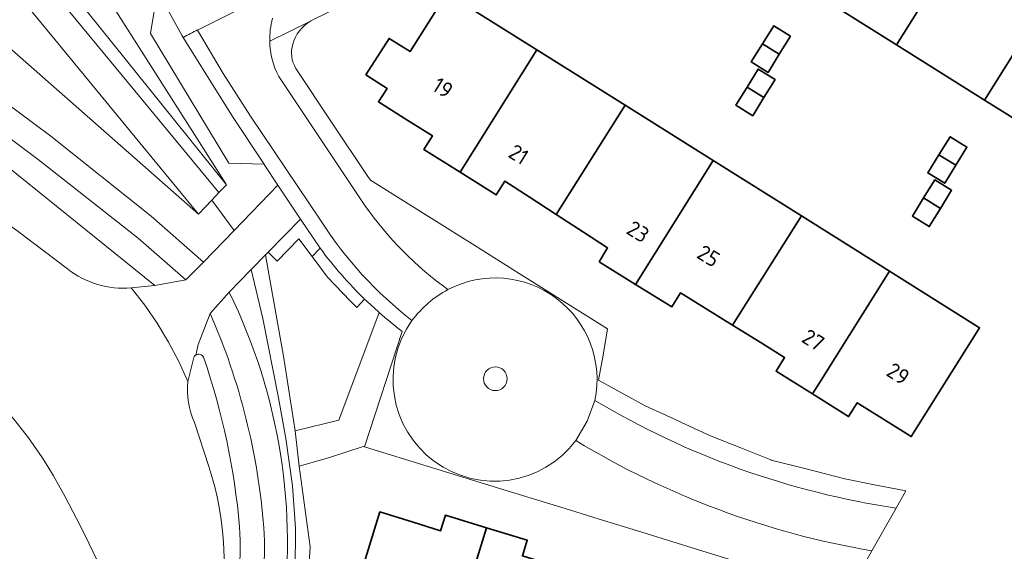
# Model space of a CAD drawing. Extents: x 150256 to 156914, y 461459 to 469481.
# Tile 477 of 656: x 154589 to 154674, y 467265 to 467311. Entities that reach past the tile are written whole.
import ezdxf
from ezdxf.enums import TextEntityAlignment as Align

# ---------------------------------------------------------------- set-up
doc = ezdxf.new("R2010")
doc.units = 0
doc.header["$LTSCALE"] = 0.75
for name, color, linetype, lineweight in [('B-RO-GR-BEPLANTING_CULTUUR_BOSPLANTSOEN-GV', 251, 'CONTINUOUS', 18), ('B-RO-GR-BEPLANTING_CULTUUR_HEESTERS-GV', 251, 'CONTINUOUS', 18), ('B-RO-GR-BEPLANTING_CULTUUR_VASTE PLANTENVAK-GV', 251, 'CONTINUOUS', 18), ('B-RO-GR-GROENVOORZIENING-GV', 251, 'CONTINUOUS', 18), ('B-RO-GR-HAAG-GV', 251, 'CONTINUOUS', 13), ('B-RO-OG-BEBOUWING-GV', 6, 'CONTINUOUS', 35), ('B-RO-OG-BEBOUWING-T18', 1, 'CONTINUOUS', 18), ('B-RO-OG-TERREIN_CULTUURSCHEIDING-GV', 251, 'CONTINUOUS', 18), ('B-RO-VH-VERHARDING_ASFALT-GV', 251, 'CONTINUOUS', 18), ('B-RO-VH-VERHARDING_BETONSTRAATSTEEN-GV', 251, 'CONTINUOUS', 18), ('B-RO-VH-VERHARDING_TEGEL-GV', 251, 'CONTINUOUS', 18)]:
    doc.layers.add(name, color=color, linetype=linetype, lineweight=lineweight)
doc.styles.add('NLCS-ISO-M200-T18', font='NLCS-ISO.ttf', dxfattribs={"height": 360})

msp = doc.modelspace()

# ---------------------------------------------------------------- linework, layer by layer
at = {"layer": 'B-RO-GR-BEPLANTING_CULTUUR_BOSPLANTSOEN-GV'}
msp.add_lwpolyline([(154573.268, 467338.857), (154607.153, 467296.734), (154595.622, 467314.878), (154594.672, 467314.946), (154592.57, 467317.179), (154587.376, 467325.572), (154584.316, 467329.426), (154581.43, 467334.913), (154578.31, 467338.941), (154578.559, 467340.902), (154581.47, 467342.232), (154584.231, 467343.146), (154586.289, 467343.064), (154591.658, 467345.5)], dxfattribs=at)
msp.add_lwpolyline([(154573.268, 467338.857), (154607.153, 467296.734), (154595.622, 467314.878), (154594.672, 467314.946), (154592.57, 467317.179), (154587.376, 467325.572), (154584.316, 467329.426), (154581.43, 467334.913), (154578.31, 467338.941), (154578.559, 467340.902), (154581.47, 467342.232), (154584.231, 467343.146), (154586.289, 467343.064), (154591.658, 467345.5)], dxfattribs=at)
at = {"layer": 'B-RO-GR-BEPLANTING_CULTUUR_HEESTERS-GV'}
msp.add_lwpolyline([(154601.196, 467313.503), (154601.179, 467313.533), (154601.14, 467313.601), (154595.622, 467314.878), (154607.153, 467296.734), (154606.502, 467296.047), (154605.895, 467295.407), (154607.821, 467292.783), (154611.611, 467296.701), (154610.428, 467298.486), (154610.413, 467298.509), (154607.372, 467298.593), (154600.584, 467309.795)], close=True, dxfattribs=at)
msp.add_lwpolyline([(154601.196, 467313.503), (154601.179, 467313.533), (154601.14, 467313.601), (154595.622, 467314.878), (154607.153, 467296.734), (154606.502, 467296.047), (154605.895, 467295.407), (154607.821, 467292.783), (154611.611, 467296.701), (154610.428, 467298.486), (154610.413, 467298.509), (154607.372, 467298.593), (154600.584, 467309.795)], close=True, dxfattribs=at)
msp.add_lwpolyline([(154620.37, 467285.671), (154616.87, 467276.371), (154613.098, 467275.465), (154613.455, 467272.397), (154615.985, 467273.119), (154618.99, 467274.109), (154619.091, 467274.078), (154622.347, 467284.047)], dxfattribs=at)
msp.add_lwpolyline([(154620.37, 467285.671), (154616.87, 467276.371), (154613.098, 467275.465), (154613.455, 467272.397), (154615.985, 467273.119), (154618.99, 467274.109), (154619.091, 467274.078), (154622.347, 467284.047)], dxfattribs=at)
msp.add_lwpolyline([(154622.347, 467284.047, -0.018067), (154620.37, 467285.671)], format="xyb", dxfattribs=at)
msp.add_lwpolyline([(154622.347, 467284.047, -0.018067), (154620.37, 467285.671)], format="xyb", dxfattribs=at)
at = {"layer": 'B-RO-GR-BEPLANTING_CULTUUR_VASTE PLANTENVAK-GV'}
msp.add_lwpolyline([(154684.55, 467393.09), (154571.665, 467344.03), (154570.16, 467340.03), (154606.502, 467296.047), (154607.153, 467296.734), (154573.268, 467338.857)], dxfattribs=at)
msp.add_lwpolyline([(154684.55, 467393.09), (154571.665, 467344.03), (154570.16, 467340.03), (154606.502, 467296.047), (154607.153, 467296.734), (154573.268, 467338.857)], dxfattribs=at)
msp.add_lwpolyline([(154609.308, 467289.395), (154610.31, 467285.171), (154611.669, 467278.306), (154612.286, 467274.796), (154612.867, 467270.693), (154613.121, 467267.027), (154613.093, 467263.403), (154612.795, 467258.736), (154612.077, 467253.387), (154613.603, 467252.985), (154614.409, 467265.419), (154613.455, 467272.397), (154613.098, 467275.465), (154612.086, 467281.911), (154610.768, 467289.336), (154610.533, 467290.658)], close=True, dxfattribs=at)
msp.add_lwpolyline([(154609.308, 467289.395), (154610.31, 467285.171), (154611.669, 467278.306), (154612.286, 467274.796), (154612.867, 467270.693), (154613.121, 467267.027), (154613.093, 467263.403), (154612.795, 467258.736), (154612.077, 467253.387), (154613.603, 467252.985), (154614.409, 467265.419), (154613.455, 467272.397), (154613.098, 467275.465), (154612.086, 467281.911), (154610.768, 467289.336), (154610.533, 467290.658)], close=True, dxfattribs=at)
at = {"layer": 'B-RO-GR-GROENVOORZIENING-GV'}
msp.add_lwpolyline([(154610.76, 467290.892), (154611.532, 467290.12), (154613.411, 467292.05), (154614.555, 467290.516), (154615.265, 467291.237), (154613.553, 467293.766)], close=True, dxfattribs=at)
msp.add_lwpolyline([(154610.76, 467290.892), (154611.532, 467290.12), (154613.411, 467292.05), (154614.555, 467290.516), (154615.265, 467291.237), (154613.553, 467293.766)], close=True, dxfattribs=at)
msp.add_lwpolyline([(154615.265, 467291.237), (154614.555, 467290.516), (154615.885, 467288.734), (154617.843, 467286.685), (154618.434, 467286.116), (154619.099, 467286.846)], dxfattribs=at)
msp.add_lwpolyline([(154615.265, 467291.237), (154614.555, 467290.516), (154615.885, 467288.734), (154617.843, 467286.685), (154618.434, 467286.116), (154619.099, 467286.846)], dxfattribs=at)
for points in [[(154619.099, 467286.846, -0.040974), (154615.265, 467291.237)], [(154619.099, 467286.846, -0.040974), (154615.265, 467291.237)], [(154630.808, 467280.9, 0.995655), (154629.999, 467279.011)], [(154630.808, 467280.9, 0.995655), (154629.999, 467279.011)], [(154629.999, 467279.011, 0.995655), (154630.808, 467280.9)], [(154629.999, 467279.011, 0.995655), (154630.808, 467280.9)]]:
    msp.add_lwpolyline(points, format="xyb", dxfattribs=at)
at = {"layer": 'B-RO-GR-HAAG-GV'}
msp.add_lwpolyline([(154615.265, 467291.237), (154613.553, 467293.766), (154610.76, 467290.892), (154611.532, 467290.12), (154613.411, 467292.05), (154614.555, 467290.516)], close=True, dxfattribs=at)
msp.add_lwpolyline([(154615.265, 467291.237), (154613.553, 467293.766), (154610.76, 467290.892), (154611.532, 467290.12), (154613.411, 467292.05), (154614.555, 467290.516)], close=True, dxfattribs=at)
msp.add_lwpolyline([(154615.265, 467291.237), (154614.555, 467290.516), (154615.885, 467288.734), (154617.843, 467286.685), (154618.434, 467286.116), (154619.099, 467286.846)], dxfattribs=at)
msp.add_lwpolyline([(154615.265, 467291.237), (154614.555, 467290.516), (154615.885, 467288.734), (154617.843, 467286.685), (154618.434, 467286.116), (154619.099, 467286.846)], dxfattribs=at)
msp.add_lwpolyline([(154619.099, 467286.846, -0.040974), (154615.265, 467291.237)], format="xyb", dxfattribs=at)
msp.add_lwpolyline([(154619.099, 467286.846, -0.040974), (154615.265, 467291.237)], format="xyb", dxfattribs=at)
at = {"layer": 'B-RO-OG-BEBOUWING-GV'}
for points in [[(154665.1, 467308.836), (154671.013, 467318.26), (154666.517, 467321.081), (154667.264, 467322.278), (154664.121, 467324.25), (154657.462, 467313.639)], [(154665.1, 467308.836), (154671.013, 467318.26), (154666.517, 467321.081), (154667.264, 467322.278), (154664.121, 467324.25), (154657.462, 467313.639)], [(154671.013, 467318.26), (154665.1, 467308.836), (154672.709, 467304.053), (154679.37, 467314.669), (154676.237, 467316.635), (154675.493, 467315.449)], [(154671.013, 467318.26), (154665.1, 467308.836), (154672.709, 467304.053), (154679.37, 467314.669), (154676.237, 467316.635), (154675.493, 467315.449)], [(154680.341, 467299.262), (154686.259, 467308.693), (154681.761, 467311.516), (154682.505, 467312.702), (154679.37, 467314.669), (154672.709, 467304.053), (154675.153, 467302.516)], [(154680.341, 467299.262), (154686.259, 467308.693), (154681.761, 467311.516), (154682.505, 467312.702), (154679.37, 467314.669), (154672.709, 467304.053), (154675.153, 467302.516)], [(154622.842, 467302.292), (154624.96, 467300.964), (154624.217, 467299.779), (154627.352, 467297.814), (154634.004, 467308.402), (154626.213, 467313.297), (154623.045, 467308.254), (154621.213, 467309.382), (154619.212, 467306.247), (154621.042, 467305.065), (154620.301, 467303.885)], [(154622.842, 467302.292), (154624.96, 467300.964), (154624.217, 467299.779), (154627.352, 467297.814), (154634.004, 467308.402), (154626.213, 467313.297), (154623.045, 467308.254), (154621.213, 467309.382), (154619.212, 467306.247), (154621.042, 467305.065), (154620.301, 467303.885)], [(154654.956, 467308.012), (154655.925, 467309.576), (154654.474, 467310.477), (154653.504, 467308.913)], [(154654.956, 467308.012), (154655.925, 467309.576), (154654.474, 467310.477), (154653.504, 467308.913)], [(154653.504, 467308.913), (154652.536, 467307.351), (154653.988, 467306.45), (154654.956, 467308.012)], [(154653.504, 467308.913), (154652.536, 467307.351), (154653.988, 467306.45), (154654.956, 467308.012)], [(154627.352, 467297.814), (154630.484, 467295.851), (154631.233, 467297.046), (154633.328, 467295.681), (154635.678, 467294.15), (154641.624, 467303.615), (154634.004, 467308.402)], [(154627.352, 467297.814), (154630.484, 467295.851), (154631.233, 467297.046), (154633.328, 467295.681), (154635.678, 467294.15), (154641.624, 467303.615), (154634.004, 467308.402)], [(154652.175, 467305.162), (154653.63, 467304.264), (154654.596, 467305.83), (154653.141, 467306.727)], [(154652.175, 467305.162), (154653.63, 467304.264), (154654.596, 467305.83), (154653.141, 467306.727)], [(154652.175, 467305.162), (154651.21, 467303.597), (154652.664, 467302.698), (154653.63, 467304.264)], [(154652.175, 467305.162), (154651.21, 467303.597), (154652.664, 467302.698), (154653.63, 467304.264)], [(154639.372, 467290.062), (154642.528, 467288.114), (154649.244, 467298.827), (154641.624, 467303.615), (154635.678, 467294.15), (154638.016, 467292.627), (154640.111, 467291.262)], [(154639.372, 467290.062), (154642.528, 467288.114), (154649.244, 467298.827), (154641.624, 467303.615), (154635.678, 467294.15), (154638.016, 467292.627), (154640.111, 467291.262)], [(154670.227, 467298.429), (154671.184, 467299.989), (154669.727, 467300.883), (154668.762, 467299.311)], [(154670.227, 467298.429), (154671.184, 467299.989), (154669.727, 467300.883), (154668.762, 467299.311)], [(154668.762, 467299.311), (154667.802, 467297.747), (154669.259, 467296.853), (154670.227, 467298.429)], [(154668.762, 467299.311), (154667.802, 467297.747), (154669.259, 467296.853), (154670.227, 467298.429)], [(154656.865, 467294.04), (154649.244, 467298.827), (154642.528, 467288.114), (154645.67, 467286.174), (154646.412, 467287.373), (154648.538, 467286.057), (154650.923, 467284.581)], [(154656.865, 467294.04), (154649.244, 467298.827), (154642.528, 467288.114), (154645.67, 467286.174), (154646.412, 467287.373), (154648.538, 467286.057), (154650.923, 467284.581)], [(154667.439, 467295.584), (154668.886, 467294.672), (154669.86, 467296.249), (154668.405, 467297.148)], [(154667.439, 467295.584), (154668.886, 467294.672), (154669.86, 467296.249), (154668.405, 467297.148)], [(154667.439, 467295.584), (154666.471, 467294.017), (154667.926, 467293.118), (154668.886, 467294.672)], [(154667.439, 467295.584), (154666.471, 467294.017), (154667.926, 467293.118), (154668.886, 467294.672)], [(154656.865, 467294.04), (154650.923, 467284.581), (154653.292, 467283.115), (154655.418, 467281.799), (154654.676, 467280.601), (154657.82, 467278.64), (154658.576, 467279.843), (154664.486, 467289.251)], [(154656.865, 467294.04), (154650.923, 467284.581), (154653.292, 467283.115), (154655.418, 467281.799), (154654.676, 467280.601), (154657.82, 467278.64), (154658.576, 467279.843), (154664.486, 467289.251)], [(154657.82, 467278.64), (154660.957, 467276.684), (154661.704, 467277.88), (154663.821, 467276.55), (154666.363, 467274.953), (154672.275, 467284.358), (154664.486, 467289.251), (154658.576, 467279.843)], [(154657.82, 467278.64), (154660.957, 467276.684), (154661.704, 467277.88), (154663.821, 467276.55), (154666.363, 467274.953), (154672.275, 467284.358), (154664.486, 467289.251), (154658.576, 467279.843)], [(154626.695, 467257.517), (154629.632, 467267.072), (154626.094, 467268.16), (154625.676, 467266.807), (154623.289, 467267.549), (154620.421, 467268.441), (154617.151, 467257.838), (154620.645, 467256.762), (154621.381, 467259.151)], [(154626.695, 467257.517), (154629.632, 467267.072), (154626.094, 467268.16), (154625.676, 467266.807), (154623.289, 467267.549), (154620.421, 467268.441), (154617.151, 467257.838), (154620.645, 467256.762), (154621.381, 467259.151)], [(154635.143, 467263.9), (154632.754, 467264.637), (154633.169, 467265.985), (154629.632, 467267.072), (154626.695, 467257.517), (154625.961, 467255.128), (154634.558, 467252.479), (154637.821, 467263.073)], [(154635.143, 467263.9), (154632.754, 467264.637), (154633.169, 467265.985), (154629.632, 467267.072), (154626.695, 467257.517), (154625.961, 467255.128), (154634.558, 467252.479), (154637.821, 467263.073)]]:
    msp.add_lwpolyline(points, close=True, dxfattribs=at)
at = {"layer": 'B-RO-OG-TERREIN_CULTUURSCHEIDING-GV'}
for points in [[(154606.502, 467296.047), (154570.16, 467340.03), (154571.665, 467344.03), (154684.55, 467393.09)], [(154606.502, 467296.047), (154570.16, 467340.03), (154571.665, 467344.03), (154684.55, 467393.09)], [(154547.687, 467343.667), (154547.67, 467343.674), (154547.445, 467342.472), (154547.321, 467341.255), (154547.299, 467340.032), (154547.379, 467338.812), (154547.561, 467337.603), (154547.843, 467336.413), (154548.224, 467335.251), (154548.7, 467334.124), (154548.961, 467333.055), (154550.679, 467329.872), (154552.801, 467326.487), (154556.388, 467321.333), (154560.126, 467316.786), (154562.905, 467313.704), (154566.896, 467309.712), (154571.494, 467305.721), (154589.271, 467292.613), (154593.403, 467289.46)], [(154547.687, 467343.667), (154547.67, 467343.674), (154547.445, 467342.472), (154547.321, 467341.255), (154547.299, 467340.032), (154547.379, 467338.812), (154547.561, 467337.603), (154547.843, 467336.413), (154548.224, 467335.251), (154548.7, 467334.124), (154548.961, 467333.055), (154550.679, 467329.872), (154552.801, 467326.487), (154556.388, 467321.333), (154560.126, 467316.786), (154562.905, 467313.704), (154566.896, 467309.712), (154571.494, 467305.721), (154589.271, 467292.613), (154593.403, 467289.46)], [(154562.084, 467331.753), (154604.742, 467294.192), (154569.177, 467337.407)], [(154562.084, 467331.753), (154604.742, 467294.192), (154569.177, 467337.407)], [(154569.177, 467337.407), (154604.742, 467294.192), (154605.895, 467295.407), (154606.502, 467296.047)], [(154569.177, 467337.407), (154604.742, 467294.192), (154605.895, 467295.407), (154606.502, 467296.047)], [(154580.866, 467309.161), (154591.98, 467300.918), (154600.662, 467294.024), (154605.162, 467290.035), (154607.821, 467292.783), (154605.895, 467295.407), (154604.742, 467294.192), (154562.084, 467331.753)], [(154580.866, 467309.161), (154591.98, 467300.918), (154600.662, 467294.024), (154605.162, 467290.035), (154607.821, 467292.783), (154605.895, 467295.407), (154604.742, 467294.192), (154562.084, 467331.753)], [(154598.92, 467287.821), (154600.978, 467288.026), (154587.37, 467298.974), (154577.878, 467306.045)], [(154598.92, 467287.821), (154600.978, 467288.026), (154587.37, 467298.974), (154577.878, 467306.045)], [(154619.099, 467286.846), (154618.434, 467286.116), (154617.843, 467286.685), (154615.885, 467288.734), (154614.555, 467290.516), (154613.411, 467292.05), (154611.532, 467290.12)], [(154619.099, 467286.846), (154618.434, 467286.116), (154617.843, 467286.685), (154615.885, 467288.734), (154614.555, 467290.516), (154613.411, 467292.05), (154611.532, 467290.12)], [(154611.532, 467290.12), (154610.76, 467290.892), (154610.533, 467290.658), (154610.768, 467289.336), (154612.086, 467281.911), (154613.098, 467275.465), (154616.87, 467276.371), (154620.37, 467285.671)], [(154611.532, 467290.12), (154610.76, 467290.892), (154610.533, 467290.658), (154610.768, 467289.336), (154612.086, 467281.911), (154613.098, 467275.465), (154616.87, 467276.371), (154620.37, 467285.671)], [(154610.793, 467253.726), (154612.077, 467253.387), (154612.795, 467258.736), (154613.093, 467263.403), (154613.121, 467267.027), (154612.867, 467270.693), (154612.286, 467274.796), (154611.669, 467278.306), (154610.31, 467285.171), (154609.308, 467289.395), (154607.4, 467287.428)], [(154610.793, 467253.726), (154612.077, 467253.387), (154612.795, 467258.736), (154613.093, 467263.403), (154613.121, 467267.027), (154612.867, 467270.693), (154612.286, 467274.796), (154611.669, 467278.306), (154610.31, 467285.171), (154609.308, 467289.395), (154607.4, 467287.428)], [(154604.333, 467281.793), (154603.822, 467279.709)], [(154604.333, 467281.793), (154603.822, 467279.709)], [(154604.389, 467276.164), (154605.643, 467272.366)], [(154604.389, 467276.164), (154605.643, 467272.366)]]:
    msp.add_lwpolyline(points, dxfattribs=at)
for points in [[(154593.403, 467289.46, 0.19307), (154598.92, 467287.821)], [(154593.403, 467289.46, 0.19307), (154598.92, 467287.821)], [(154607.4, 467287.428, -0.150581), (154611.939, 467258.732)], [(154607.4, 467287.428, -0.150581), (154611.939, 467258.732)], [(154620.37, 467285.671, -0.011462), (154619.099, 467286.846)], [(154620.37, 467285.671, -0.011462), (154619.099, 467286.846)], [(154605.178, 467281.811, 0.454975), (154604.51, 467282.005)], [(154605.178, 467281.811, 0.454975), (154604.51, 467282.005)], [(154604.51, 467282.005, 0.152062), (154604.333, 467281.793)], [(154604.51, 467282.005, 0.152062), (154604.333, 467281.793)], [(154608.293, 467267.153, 0.061056), (154605.178, 467281.811)], [(154608.293, 467267.153, 0.061056), (154605.178, 467281.811)], [(154603.822, 467279.709, 0.131748), (154604.389, 467276.164)], [(154603.822, 467279.709, 0.131748), (154604.389, 467276.164)], [(154605.643, 467272.366, -0.132012), (154606.322, 467258.102)], [(154605.643, 467272.366, -0.132012), (154606.322, 467258.102)], [(154607.23, 467257.836, 0.091125), (154608.293, 467267.153)], [(154607.23, 467257.836, 0.091125), (154608.293, 467267.153)]]:
    msp.add_lwpolyline(points, format="xyb", dxfattribs=at)
at = {"layer": 'B-RO-VH-VERHARDING_ASFALT-GV'}
for points in [[(154593.403, 467289.46), (154589.271, 467292.613), (154571.494, 467305.721), (154566.896, 467309.712), (154562.905, 467313.704), (154560.126, 467316.786), (154556.388, 467321.333), (154552.801, 467326.487), (154550.679, 467329.872), (154548.961, 467333.055), (154548.7, 467334.124), (154548.224, 467335.251), (154547.843, 467336.413), (154547.561, 467337.603), (154547.379, 467338.812), (154547.299, 467340.032), (154547.321, 467341.255), (154547.445, 467342.472), (154547.67, 467343.674), (154547.687, 467343.667)], [(154593.403, 467289.46), (154589.271, 467292.613), (154571.494, 467305.721), (154566.896, 467309.712), (154562.905, 467313.704), (154560.126, 467316.786), (154556.388, 467321.333), (154552.801, 467326.487), (154550.679, 467329.872), (154548.961, 467333.055), (154548.7, 467334.124), (154548.224, 467335.251), (154547.843, 467336.413), (154547.561, 467337.603), (154547.379, 467338.812), (154547.299, 467340.032), (154547.321, 467341.255), (154547.445, 467342.472), (154547.67, 467343.674), (154547.687, 467343.667)], [(154603.822, 467279.709), (154603.035, 467281.453), (154602.152, 467283.132), (154601.171, 467284.756), (154600.095, 467286.317), (154598.92, 467287.821)], [(154603.822, 467279.709), (154603.035, 467281.453), (154602.152, 467283.132), (154601.171, 467284.756), (154600.095, 467286.317), (154598.92, 467287.821)], [(154587.256, 467277.906), (154587.43, 467278.037), (154588.777, 467276.468), (154590.03, 467274.837), (154591.217, 467273.157), (154591.724, 467272.37), (154592.199, 467271.57), (154593.217, 467269.73), (154594.199, 467267.877), (154594.924, 467266.459), (154595.617, 467265.028), (154596.288, 467263.583), (154596.833, 467262.204)], [(154587.256, 467277.906), (154587.43, 467278.037), (154588.777, 467276.468), (154590.03, 467274.837), (154591.217, 467273.157), (154591.724, 467272.37), (154592.199, 467271.57), (154593.217, 467269.73), (154594.199, 467267.877), (154594.924, 467266.459), (154595.617, 467265.028), (154596.288, 467263.583), (154596.833, 467262.204)], [(154605.643, 467272.366), (154604.389, 467276.164)], [(154605.643, 467272.366), (154604.389, 467276.164)]]:
    msp.add_lwpolyline(points, dxfattribs=at)
for points in [[(154598.92, 467287.821, -0.19307), (154593.403, 467289.46)], [(154598.92, 467287.821, -0.19307), (154593.403, 467289.46)], [(154604.389, 467276.164, -0.131748), (154603.822, 467279.709)], [(154604.389, 467276.164, -0.131748), (154603.822, 467279.709)], [(154606.322, 467258.102, 0.132012), (154605.643, 467272.366)], [(154606.322, 467258.102, 0.132012), (154605.643, 467272.366)]]:
    msp.add_lwpolyline(points, format="xyb", dxfattribs=at)
at = {"layer": 'B-RO-VH-VERHARDING_BETONSTRAATSTEEN-GV'}
for points in [[(154674.421, 467345.977), (154669.963, 467344.363), (154665.105, 467342.537), (154663.465, 467341.915), (154662.247, 467341.448), (154657.856, 467339.728), (154652.487, 467337.55), (154649.563, 467336.323), (154645.007, 467334.363), (154642.114, 467333.092), (154640.105, 467332.199), (154638.261, 467331.368), (154634.976, 467329.852), (154631.327, 467328.155), (154629.003, 467327.061), (154626.274, 467325.768), (154620.63, 467323.057), (154613.438, 467319.546), (154609.701, 467317.688), (154601.286, 467313.342), (154603.317, 467309.609), (154603.406, 467309.466), (154603.47, 467309.5)], [(154674.421, 467345.977), (154669.963, 467344.363), (154665.105, 467342.537), (154663.465, 467341.915), (154662.247, 467341.448), (154657.856, 467339.728), (154652.487, 467337.55), (154649.563, 467336.323), (154645.007, 467334.363), (154642.114, 467333.092), (154640.105, 467332.199), (154638.261, 467331.368), (154634.976, 467329.852), (154631.327, 467328.155), (154629.003, 467327.061), (154626.274, 467325.768), (154620.63, 467323.057), (154613.438, 467319.546), (154609.701, 467317.688), (154601.286, 467313.342), (154603.317, 467309.609), (154603.406, 467309.466), (154603.47, 467309.5)], [(154610.901, 467309.131), (154614.426, 467310.878), (154614.459, 467310.898), (154616.047, 467311.681), (154629.02, 467318.098), (154631.722, 467319.435), (154632.514, 467319.827), (154636.5, 467321.799), (154643.444, 467324.768), (154652.372, 467328.589), (154659.378, 467331.565), (154661.031, 467330.529), (154661.678, 467331.567)], [(154610.901, 467309.131), (154614.426, 467310.878), (154614.459, 467310.898), (154616.047, 467311.681), (154629.02, 467318.098), (154631.722, 467319.435), (154632.514, 467319.827), (154636.5, 467321.799), (154643.444, 467324.768), (154652.372, 467328.589), (154659.378, 467331.565), (154661.031, 467330.529), (154661.678, 467331.567)], [(154613.095, 467314.307), (154610.078, 467312.83), (154604.665, 467310.1), (154606.864, 467306.344), (154609.223, 467302.653), (154615.35, 467293.586)], [(154604.665, 467310.1), (154610.078, 467312.83), (154613.095, 467314.307)], [(154613.095, 467314.307), (154610.078, 467312.83), (154604.665, 467310.1), (154606.864, 467306.344), (154609.223, 467302.653), (154615.35, 467293.586)], [(154604.665, 467310.1), (154610.078, 467312.83), (154613.095, 467314.307)], [(154603.47, 467309.5), (154603.406, 467309.466), (154607.688, 467302.623), (154610.413, 467298.509)], [(154603.47, 467309.5), (154603.406, 467309.466), (154607.688, 467302.623), (154610.413, 467298.509)], [(154604.651, 467310.123), (154604.665, 467310.1)], [(154615.35, 467293.586), (154609.223, 467302.653), (154606.864, 467306.344), (154604.665, 467310.1), (154604.651, 467310.123)], [(154604.651, 467310.123), (154604.665, 467310.1)], [(154615.35, 467293.586), (154609.223, 467302.653), (154606.864, 467306.344), (154604.665, 467310.1), (154604.651, 467310.123)], [(154619.182, 467294.862), (154611.679, 467306.083)], [(154619.182, 467294.862), (154611.679, 467306.083)], [(154610.413, 467298.509), (154610.428, 467298.486), (154611.611, 467296.701), (154613.553, 467293.766), (154615.265, 467291.237)], [(154610.413, 467298.509), (154610.428, 467298.486), (154611.611, 467296.701), (154613.553, 467293.766), (154615.265, 467291.237)], [(154607.4, 467287.428), (154609.308, 467289.395), (154610.533, 467290.658), (154610.76, 467290.892), (154613.553, 467293.766), (154611.611, 467296.701), (154607.821, 467292.783), (154605.162, 467290.035), (154603.636, 467288.508), (154600.978, 467288.026), (154598.92, 467287.821), (154600.095, 467286.317), (154601.171, 467284.756), (154602.152, 467283.132), (154603.035, 467281.453), (154603.822, 467279.709), (154604.333, 467281.793)], [(154607.4, 467287.428), (154609.308, 467289.395), (154610.533, 467290.658), (154610.76, 467290.892), (154613.553, 467293.766), (154611.611, 467296.701), (154607.821, 467292.783), (154605.162, 467290.035), (154603.636, 467288.508), (154600.978, 467288.026), (154598.92, 467287.821), (154600.095, 467286.317), (154601.171, 467284.756), (154602.152, 467283.132), (154603.035, 467281.453), (154603.822, 467279.709), (154604.333, 467281.793)], [(154604.51, 467282.005), (154604.704, 467282.918), (154605.748, 467285.597), (154607.4, 467287.428)], [(154604.51, 467282.005), (154604.704, 467282.918), (154605.748, 467285.597), (154607.4, 467287.428)], [(154622.347, 467284.047), (154619.091, 467274.078), (154630.687, 467270.506), (154636.818, 467268.618), (154639.293, 467267.854), (154643.061, 467266.692), (154647.893, 467265.201), (154660.807, 467261.216), (154662.97, 467265.072)], [(154622.347, 467284.047), (154619.091, 467274.078), (154630.687, 467270.506), (154636.818, 467268.618), (154639.293, 467267.854), (154643.061, 467266.692), (154647.893, 467265.201), (154660.807, 467261.216), (154662.97, 467265.072)], [(154596.833, 467262.204), (154596.288, 467263.583), (154595.617, 467265.028), (154594.924, 467266.459), (154594.199, 467267.877), (154593.217, 467269.73), (154592.199, 467271.57), (154591.724, 467272.37), (154591.217, 467273.157), (154590.03, 467274.837), (154588.777, 467276.468), (154587.43, 467278.037), (154587.256, 467277.906)], [(154596.833, 467262.204), (154596.288, 467263.583), (154595.617, 467265.028), (154594.924, 467266.459), (154594.199, 467267.877), (154593.217, 467269.73), (154592.199, 467271.57), (154591.724, 467272.37), (154591.217, 467273.157), (154590.03, 467274.837), (154588.777, 467276.468), (154587.43, 467278.037), (154587.256, 467277.906)], [(154637.369, 467274.603), (154638.349, 467276.273), (154639.018, 467278.088)], [(154639.018, 467278.088), (154638.349, 467276.273), (154637.369, 467274.603)], [(154637.369, 467274.603), (154638.349, 467276.273), (154639.018, 467278.088)], [(154639.018, 467278.088), (154638.349, 467276.273), (154637.369, 467274.603)], [(154662.97, 467265.072), (154665.058, 467268.778)], [(154662.97, 467265.072), (154665.058, 467268.778)]]:
    msp.add_lwpolyline(points, dxfattribs=at)
msp.add_lwpolyline([(154601.196, 467313.503), (154600.584, 467309.795), (154607.372, 467298.593), (154610.413, 467298.509), (154607.688, 467302.623), (154603.406, 467309.466), (154603.317, 467309.609), (154601.286, 467313.342), (154601.269, 467313.374)], close=True, dxfattribs=at)
msp.add_lwpolyline([(154601.196, 467313.503), (154600.584, 467309.795), (154607.372, 467298.593), (154610.413, 467298.509), (154607.688, 467302.623), (154603.406, 467309.466), (154603.317, 467309.609), (154601.286, 467313.342), (154601.269, 467313.374)], close=True, dxfattribs=at)
for points in [[(154610.901, 467309.131, -0.074231), (154611.147, 467311.126)], [(154611.147, 467311.126, 0.074231), (154610.901, 467309.131)], [(154610.901, 467309.131, -0.074231), (154611.147, 467311.126)], [(154611.147, 467311.126, 0.074231), (154610.901, 467309.131)], [(154603.47, 467309.5, -0.002337), (154604.651, 467310.123)], [(154604.651, 467310.123, 0.002337), (154603.47, 467309.5)], [(154603.47, 467309.5, -0.002337), (154604.651, 467310.123)], [(154604.651, 467310.123, 0.002337), (154603.47, 467309.5)], [(154611.679, 467306.083, -0.116114), (154610.901, 467309.131)], [(154611.679, 467306.083, -0.116114), (154610.901, 467309.131)], [(154626.31, 467287.667, -0.081897), (154619.182, 467294.862)], [(154626.31, 467287.667, -0.081897), (154619.182, 467294.862)], [(154615.35, 467293.586, 0.085613), (154623.198, 467284.988)], [(154623.198, 467284.988, -0.085613), (154615.35, 467293.586)], [(154615.35, 467293.586, 0.085613), (154623.198, 467284.988)], [(154623.198, 467284.988, -0.085613), (154615.35, 467293.586)], [(154615.265, 467291.237, 0.040974), (154619.099, 467286.846)], [(154615.265, 467291.237, 0.040974), (154619.099, 467286.846)], [(154639.018, 467278.088, 0.633061), (154626.31, 467287.667)], [(154639.018, 467278.088, 0.633061), (154626.31, 467287.667)], [(154623.198, 467284.988, -0.107904), (154626.31, 467287.667)], [(154626.31, 467287.667, 0.107904), (154623.198, 467284.988)], [(154623.198, 467284.988, -0.107904), (154626.31, 467287.667)], [(154626.31, 467287.667, 0.107904), (154623.198, 467284.988)], [(154619.099, 467286.846, 0.011462), (154620.37, 467285.671)], [(154619.099, 467286.846, 0.011462), (154620.37, 467285.671)], [(154620.37, 467285.671, 0.018067), (154622.347, 467284.047)], [(154620.37, 467285.671, 0.018067), (154622.347, 467284.047)], [(154637.369, 467274.603, -0.987705), (154623.198, 467284.988)], [(154623.198, 467284.988, 0.987705), (154637.369, 467274.603)], [(154637.369, 467274.603, -0.987705), (154623.198, 467284.988)], [(154623.198, 467284.988, 0.987705), (154637.369, 467274.603)], [(154604.333, 467281.793, -0.152062), (154604.51, 467282.005)], [(154604.333, 467281.793, -0.152062), (154604.51, 467282.005)], [(154629.999, 467279.011, -0.995655), (154630.808, 467280.9)], [(154629.999, 467279.011, -0.995655), (154630.808, 467280.9)], [(154630.808, 467280.9, -0.995655), (154629.999, 467279.011)], [(154630.808, 467280.9, -0.995655), (154629.999, 467279.011)], [(154665.058, 467268.778, -0.098684), (154639.018, 467278.088)], [(154665.058, 467268.778, -0.098684), (154639.018, 467278.088)], [(154662.97, 467265.072, -0.093868), (154637.369, 467274.603)], [(154637.369, 467274.603, 0.093868), (154662.97, 467265.072)], [(154662.97, 467265.072, -0.093868), (154637.369, 467274.603)], [(154637.369, 467274.603, 0.093868), (154662.97, 467265.072)]]:
    msp.add_lwpolyline(points, format="xyb", dxfattribs=at)
at = {"layer": 'B-RO-VH-VERHARDING_TEGEL-GV'}
for points in [[(154605.162, 467290.035), (154600.662, 467294.024), (154591.98, 467300.918), (154580.866, 467309.161), (154574.16, 467314.731), (154567.61, 467321.299), (154561.497, 467329.029)], [(154605.162, 467290.035), (154600.662, 467294.024), (154591.98, 467300.918), (154580.866, 467309.161), (154574.16, 467314.731), (154567.61, 467321.299), (154561.497, 467329.029)], [(154614.426, 467310.878), (154610.901, 467309.131)], [(154614.426, 467310.878), (154610.901, 467309.131)], [(154577.878, 467306.045), (154587.37, 467298.974), (154600.978, 467288.026), (154603.636, 467288.508), (154599.534, 467292.102), (154590.89, 467298.917), (154579.628, 467307.319)], [(154577.878, 467306.045), (154587.37, 467298.974), (154600.978, 467288.026), (154603.636, 467288.508), (154599.534, 467292.102), (154590.89, 467298.917), (154579.628, 467307.319)], [(154579.628, 467307.319), (154590.89, 467298.917), (154599.534, 467292.102), (154603.636, 467288.508), (154605.162, 467290.035)], [(154579.628, 467307.319), (154590.89, 467298.917), (154599.534, 467292.102), (154603.636, 467288.508), (154605.162, 467290.035)], [(154665.058, 467268.778), (154665.897, 467270.269), (154663.178, 467270.785), (154660.619, 467271.3), (154657.158, 467272.188), (154654.259, 467272.928), (154654.237, 467272.937), (154651.625, 467273.972), (154649.073, 467274.98), (154646.503, 467276.169), (154645.834, 467276.479), (154643.355, 467277.626), (154641.885, 467278.422), (154639.327, 467279.819), (154639.717, 467282.008), (154640.115, 467284.264), (154632.48, 467289.058), (154628.648, 467291.465), (154624.855, 467293.839), (154619.6, 467297.127), (154619.389, 467297.443), (154616.245, 467302.152), (154613.156, 467306.787)], [(154665.058, 467268.778), (154665.897, 467270.269), (154663.178, 467270.785), (154660.619, 467271.3), (154657.158, 467272.188), (154654.259, 467272.928), (154654.237, 467272.937), (154651.625, 467273.972), (154649.073, 467274.98), (154646.503, 467276.169), (154645.834, 467276.479), (154643.355, 467277.626), (154641.885, 467278.422), (154639.327, 467279.819), (154639.717, 467282.008), (154640.115, 467284.264), (154632.48, 467289.058), (154628.648, 467291.465), (154624.855, 467293.839), (154619.6, 467297.127), (154619.389, 467297.443), (154616.245, 467302.152), (154613.156, 467306.787)], [(154611.679, 467306.083), (154619.182, 467294.862)], [(154611.679, 467306.083), (154619.182, 467294.862)], [(154607.4, 467287.428), (154605.748, 467285.597)], [(154607.4, 467287.428), (154605.748, 467285.597)], [(154605.748, 467285.597), (154604.704, 467282.918), (154604.51, 467282.005)], [(154605.748, 467285.597), (154604.704, 467282.918), (154604.51, 467282.005)]]:
    msp.add_lwpolyline(points, dxfattribs=at)
for points in [[(154612.889, 467308.878, -0.198236), (154614.426, 467310.878)], [(154612.889, 467308.878, -0.198236), (154614.426, 467310.878)], [(154610.901, 467309.131, 0.116114), (154611.679, 467306.083)], [(154610.901, 467309.131, 0.116114), (154611.679, 467306.083)], [(154613.156, 467306.787, -0.207061), (154612.889, 467308.878)], [(154613.156, 467306.787, -0.207061), (154612.889, 467308.878)], [(154619.182, 467294.862, 0.081897), (154626.31, 467287.667)], [(154619.182, 467294.862, 0.081897), (154626.31, 467287.667)], [(154626.31, 467287.667, -0.633061), (154639.018, 467278.088)], [(154626.31, 467287.667, -0.633061), (154639.018, 467278.088)], [(154611.939, 467258.732, 0.150581), (154607.4, 467287.428)], [(154611.939, 467258.732, 0.150581), (154607.4, 467287.428)], [(154605.748, 467285.597, -0.08425), (154610.386, 467267.08)], [(154610.386, 467267.08, 0.08425), (154605.748, 467285.597)], [(154605.748, 467285.597, -0.08425), (154610.386, 467267.08)], [(154610.386, 467267.08, 0.08425), (154605.748, 467285.597)], [(154604.51, 467282.005, -0.454975), (154605.178, 467281.811)], [(154604.51, 467282.005, -0.454975), (154605.178, 467281.811)], [(154605.178, 467281.811, -0.061056), (154608.293, 467267.153)], [(154605.178, 467281.811, -0.061056), (154608.293, 467267.153)], [(154639.018, 467278.088, 0.098684), (154665.058, 467268.778)], [(154639.018, 467278.088, 0.098684), (154665.058, 467268.778)], [(154608.293, 467267.153, -0.091125), (154607.23, 467257.836)], [(154608.293, 467267.153, -0.091125), (154607.23, 467257.836)], [(154610.386, 467267.08, -0.093935), (154609.36, 467258.073)], [(154609.36, 467258.073, 0.093935), (154610.386, 467267.08)], [(154610.386, 467267.08, -0.093935), (154609.36, 467258.073)], [(154609.36, 467258.073, 0.093935), (154610.386, 467267.08)]]:
    msp.add_lwpolyline(points, format="xyb", dxfattribs=at)

# ---------------------------------------------------------------- texts
at = {"layer": 'B-RO-OG-BEBOUWING-T18', "style": 'NLCS-ISO-M200-T18'}
for s, rotation, p in [('19', 327.9, (154625.866, 467305.117)), ('19', 327.9, (154625.866, 467305.117)), ('21', 327.9, (154632.424, 467299.356)), ('21', 327.9, (154632.424, 467299.356)), ('23', 328.3, (154642.746, 467292.68)), ('23', 328.3, (154642.746, 467292.68)), ('25', 328.2, (154648.846, 467290.57)), ('25', 328.2, (154648.846, 467290.57)), ('27', 328, (154657.901, 467283.304)), ('27', 328, (154657.901, 467283.304)), ('29', 327.9, (154665.237, 467280.384)), ('29', 327.9, (154665.237, 467280.384))]:
    msp.add_text(s, height=1.35, rotation=rotation, dxfattribs=at).set_placement(p, align=Align.MIDDLE)

doc.saveas('drawing.dxf')
